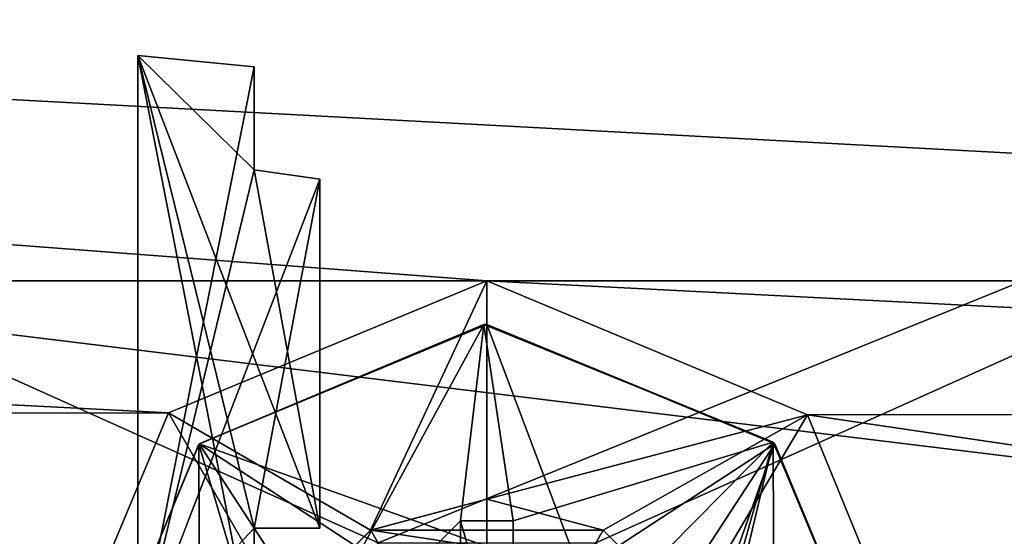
# Model space of a CAD drawing. Header units: millimetres. Extents: x -78 to 78, y -78 to 78.
# Tile 353 of 449: x -3.21 to 3.56, y 37.34 to 40.9. Entities that reach past the tile are written whole.
import ezdxf

# ---------------------------------------------------------------- set-up
doc = ezdxf.new("R2010")
doc.units = ezdxf.units.MM
doc.header["$LTSCALE"] = 41.718519
for name, color, linetype in [('10', 7, 'CONTINUOUS'), ('261', 7, 'CONTINUOUS'), ('262', 7, 'CONTINUOUS'), ('4795', 7, 'CONTINUOUS'), ('52', 7, 'CONTINUOUS'), ('5683', 7, 'CONTINUOUS'), ('583', 7, 'CONTINUOUS'), ('584', 7, 'CONTINUOUS'), ('586', 7, 'CONTINUOUS'), ('59', 7, 'CONTINUOUS'), ('590', 7, 'CONTINUOUS'), ('594', 7, 'CONTINUOUS'), ('60', 7, 'CONTINUOUS'), ('606', 7, 'CONTINUOUS'), ('71', 7, 'CONTINUOUS'), ('748', 7, 'CONTINUOUS'), ('971', 7, 'CONTINUOUS')]:
    doc.layers.add(name, color=color, linetype=linetype)

msp = doc.modelspace()

# ---------------------------------------------------------------- linework, layer by layer
at = {"layer": '10', "linetype": 'CONTINUOUS'}
for points in [[(-20, 41.9, -2), (60, 39.1, -2), (-47.73, 42.73, -2), (-20, 41.9, -2)], [(60, 39.1, -2), (20, 39.1, -2), (-47.73, 42.73, -2), (60, 39.1, -2)], [(20, 39.1, -2), (0, 39.1, -2), (-47.73, 42.73, -2), (20, 39.1, -2)], [(0, 39.1, -2), (-20, 39.1, -2), (-47.73, 42.73, -2), (0, 39.1, -2)], [(-20, 41.9, -2), (20, 41.9, -2), (60, 39.1, -2), (-20, 41.9, -2)], [(-17.7954, 38.179, -2), (-20, 39.1, -2), (-2.1909, 38.1929, -2), (-17.7954, 38.179, -2)], [(-20, 39.1, -2), (0, 39.1, -2), (-2.1909, 38.1929, -2), (-20, 39.1, -2)], [(20, 39.1, -2), (17.8091, 38.1929, -2), (0, 39.1, -2), (20, 39.1, -2)], [(0, 39.1, -2), (17.8091, 38.1929, -2), (2.2046, 38.179, -2), (0, 39.1, -2)], [(-3.0996, 36.0125, -2), (-17.7954, 38.179, -2), (-2.1909, 38.1929, -2), (-3.0996, 36.0125, -2)], [(17.8091, 38.1929, -2), (16.9004, 36.0125, -2), (2.2046, 38.179, -2), (17.8091, 38.1929, -2)], [(-16.9004, 35.9875, -2), (-17.7954, 38.179, -2), (-3.0996, 36.0125, -2), (-16.9004, 35.9875, -2)], [(2.2046, 38.179, -2), (16.9004, 36.0125, -2), (3.0996, 35.9875, -2), (2.2046, 38.179, -2)]]:
    msp.add_3dface(points, dxfattribs=at)
at = {"layer": '261', "linetype": 'CONTINUOUS'}
for points in [[(0, 37.6), (0.7986, 37.3856), (-0.7986, 37.3856), (0, 37.6)], [(-1.3856, 36.7986), (-0.7986, 37.3856), (-0.6715, 37.1651), (-1.3856, 36.7986)], [(-0.7986, 37.3856), (0.7986, 37.3856), (0.6715, 37.1651), (-0.7986, 37.3856)], [(-0.6715, 37.1651), (-0.7986, 37.3856), (0.6715, 37.1651), (-0.6715, 37.1651)], [(0.7986, 37.3856), (1.3856, 36.7986), (0.6715, 37.1651), (0.7986, 37.3856)]]:
    msp.add_3dface(points, dxfattribs=at)
at = {"layer": '262', "linetype": 'CONTINUOUS'}
for points in [[(-15, 43.6998, 2), (-15, -43.6998, 2), (-1.5, 36, 2), (-15, 43.6998, 2)], [(15, 43.6998, 2), (-15, 43.6998, 2), (-0.7487, 37.299, 2), (15, 43.6998, 2)], [(-15, 43.6998, 2), (-1.5, 36, 2), (-0.7487, 37.299, 2), (-15, 43.6998, 2)], [(0.7487, -34.701, 2), (15, 43.6998, 2), (-0.7487, -34.701, 2), (0.7487, -34.701, 2)], [(-0.7487, -34.701, 2), (15, 43.6998, 2), (0.7487, 34.701, 2), (-0.7487, -34.701, 2)], [(0.7487, 37.299, 2), (15, 43.6998, 2), (-0.7487, 37.299, 2), (0.7487, 37.299, 2)], [(1.5, -36, 2), (15, 43.6998, 2), (0.7487, -34.701, 2), (1.5, -36, 2)], [(0.7487, 34.701, 2), (15, 43.6998, 2), (1.5, 36, 2), (0.7487, 34.701, 2)], [(1.5, 36, 2), (15, 43.6998, 2), (0.7487, 37.299, 2), (1.5, 36, 2)], [(15, -43.6998, 2), (15, 43.6998, 2), (1.5, -36, 2), (15, -43.6998, 2)]]:
    msp.add_3dface(points, dxfattribs=at)
at = {"layer": '4795', "color": 7, "linetype": 'CONTINUOUS'}
for points in [[(-1.6, 39.8626, 21.67), (-1.15, 37.3999, 21.67), (-2.4, 40.6499, 21.67), (-1.6, 39.8626, 21.67)], [(-1.6, 40.571, 21.67), (-1.6, 39.8626, 21.67), (-2.4, 40.6499, 21.67), (-1.6, 40.571, 21.67)], [(-1.15, 37.3999, 21.67), (-1.6, 37.3999, 21.67), (-2.4, 40.6499, 21.67), (-1.15, 37.3999, 21.67)], [(-1.6, 37.3999, 21.67), (-1.6, 36.5499, 21.67), (-2.4, 40.6499, 21.67), (-1.6, 37.3999, 21.67)], [(-2.4, 40.6499, 21.67), (-1.6, 36.5499, 21.67), (-2.4, 36.5499, 21.67), (-2.4, 40.6499, 21.67)], [(-1.15, 39.7999, 21.67), (-1.15, 37.3999, 21.67), (-1.6, 39.8626, 21.67), (-1.15, 39.7999, 21.67)]]:
    msp.add_3dface(points, dxfattribs=at)
at = {"layer": '52', "linetype": 'CONTINUOUS'}
for points in [[(-0.8, 37.3856, -0.5), (0, 37.6, -0.5), (-0.7986, 37.3856), (-0.8, 37.3856, -0.5)], [(0, 37.6, -0.5), (0, 37.6), (-0.7986, 37.3856), (0, 37.6, -0.5)], [(-1.3856, 36.8, -0.5), (-0.8, 37.3856, -0.5), (-1.3856, 36.7986), (-1.3856, 36.8, -0.5)], [(-1.3856, 36.7986), (-0.8, 37.3856, -0.5), (-0.7986, 37.3856), (-1.3856, 36.7986)]]:
    msp.add_3dface(points, dxfattribs=at)
at = {"layer": '5683', "color": 7, "linetype": 'CONTINUOUS'}
for points in [[(-2.4, 40.6499, 21.6702), (-2.4, 36.5499, 21.6702), (-1.6, 40.571, 21.6702), (-2.4, 40.6499, 21.6702)], [(-1.6, 40.571, 21.6702), (-2.4, 36.5499, 21.6702), (-1.6, 39.8626, 21.6702), (-1.6, 40.571, 21.6702)], [(-2.4, 36.5499, 21.6702), (-1.15, 39.7999, 21.6702), (-1.6, 39.8626, 21.6702), (-2.4, 36.5499, 21.6702)], [(-1.6, 37.3999, 21.6702), (-1.15, 39.7999, 21.6702), (-2.4, 36.5499, 21.6702), (-1.6, 37.3999, 21.6702)], [(-1.15, 37.3999, 21.6702), (-1.15, 39.7999, 21.6702), (-1.6, 37.3999, 21.6702), (-1.15, 37.3999, 21.6702)], [(-1.6, 36.5499, 21.6702), (-1.6, 37.3999, 21.6702), (-2.4, 36.5499, 21.6702), (-1.6, 36.5499, 21.6702)]]:
    msp.add_3dface(points, dxfattribs=at)
at = {"layer": '583', "linetype": 'CONTINUOUS'}
for points in [[(-1.9799, 37.9799, -1.875), (0, 37.275, -0.35), (0, 38.8, -1.875), (-1.9799, 37.9799, -1.875)], [(0, 37.275, -0.35), (0.6375, 37.1042, -0.35), (0, 38.8, -1.875), (0, 37.275, -0.35)], [(0, 38.8, -1.875), (0.6375, 37.1042, -0.35), (1.9799, 37.9799, -1.875), (0, 38.8, -1.875)], [(-2.8, 36, -1.875), (-1.1042, 36.6375, -0.35), (-1.9799, 37.9799, -1.875), (-2.8, 36, -1.875)], [(-1.1042, 36.6375, -0.35), (-0.6375, 37.1042, -0.35), (-1.9799, 37.9799, -1.875), (-1.1042, 36.6375, -0.35)], [(-0.6375, 37.1042, -0.35), (0, 37.275, -0.35), (-1.9799, 37.9799, -1.875), (-0.6375, 37.1042, -0.35)], [(0.6375, 37.1042, -0.35), (1.1042, 36.6375, -0.35), (1.9799, 37.9799, -1.875), (0.6375, 37.1042, -0.35)], [(1.1042, 36.6375, -0.35), (1.275, 36, -0.35), (1.9799, 37.9799, -1.875), (1.1042, 36.6375, -0.35)], [(1.275, 36, -0.35), (2.8, 36, -1.875), (1.9799, 37.9799, -1.875), (1.275, 36, -0.35)]]:
    msp.add_3dface(points, dxfattribs=at)
at = {"layer": '584', "linetype": 'CONTINUOUS'}
for points in [[(-1.9811, 37.9784, -2), (-1.9799, 37.9799, -1.875), (-0.0206, 38.7999, -2), (-1.9811, 37.9784, -2)], [(-1.9799, 37.9799, -1.875), (0, 38.8, -1.875), (-0.0206, 38.7999, -2), (-1.9799, 37.9799, -1.875)], [(-0.0206, 38.7999, -2), (0, 38.8, -1.875), (1.9678, 37.9903, -2), (-0.0206, 38.7999, -2)], [(0, 38.8, -1.875), (1.9799, 37.9799, -1.875), (1.9678, 37.9903, -2), (0, 38.8, -1.875)], [(1.9799, 37.9799, -1.875), (2.8, 36, -1.875), (1.9678, 37.9903, -2), (1.9799, 37.9799, -1.875)], [(1.9678, 37.9903, -2), (2.8, 36, -1.875), (2.8, 36, -2), (1.9678, 37.9903, -2)], [(-2.8, 36, -1.875), (-1.9799, 37.9799, -1.875), (-2.8, 36, -2), (-2.8, 36, -1.875)], [(-2.8, 36, -2), (-1.9799, 37.9799, -1.875), (-1.9811, 37.9784, -2), (-2.8, 36, -2)]]:
    msp.add_3dface(points, dxfattribs=at)
at = {"layer": '586', "linetype": 'CONTINUOUS'}
for points in [[(-1.9811, 37.9784, -2), (-0.0206, 38.7999, -2), (-1.45, 36.1812, -2), (-1.9811, 37.9784, -2)], [(-1.45, 36.1812, -2), (-0.0206, 38.7999, -2), (-0.1812, 37.45, -2), (-1.45, 36.1812, -2)], [(-0.1812, 37.45, -2), (-0.0206, 38.7999, -2), (0.1812, 37.45, -2), (-0.1812, 37.45, -2)], [(-0.0206, 38.7999, -2), (1.9678, 37.9903, -2), (0.1812, 37.45, -2), (-0.0206, 38.7999, -2)], [(0.1812, 37.45, -2), (1.9678, 37.9903, -2), (0.1812, 36.1812, -2), (0.1812, 37.45, -2)], [(0.1812, 36.1812, -2), (1.9678, 37.9903, -2), (1.45, 36.1812, -2), (0.1812, 36.1812, -2)], [(1.9678, 37.9903, -2), (1.9811, 34.0216, -2), (1.45, 35.8188, -2), (1.9678, 37.9903, -2)], [(1.45, 36.1812, -2), (1.9678, 37.9903, -2), (1.45, 35.8188, -2), (1.45, 36.1812, -2)], [(1.9678, 37.9903, -2), (2.8, 36, -2), (1.9811, 34.0216, -2), (1.9678, 37.9903, -2)], [(-2.8, 36, -2), (-1.9811, 37.9784, -2), (-1.9678, 34.0097, -2), (-2.8, 36, -2)], [(-1.9678, 34.0097, -2), (-1.9811, 37.9784, -2), (-1.45, 36.1812, -2), (-1.9678, 34.0097, -2)], [(-0.1812, 36.1812, -2), (-1.45, 36.1812, -2), (-0.1812, 37.45, -2), (-0.1812, 36.1812, -2)]]:
    msp.add_3dface(points, dxfattribs=at)
at = {"layer": '59', "linetype": 'CONTINUOUS'}
for points in [[(0, 37.6, -0.5), (0.8, 37.3856, -0.5), (0, 37.6), (0, 37.6, -0.5)], [(0, 37.6), (0.8, 37.3856, -0.5), (0.7986, 37.3856), (0, 37.6)], [(0.8, 37.3856, -0.5), (1.3856, 36.8, -0.5), (0.7986, 37.3856), (0.8, 37.3856, -0.5)], [(0.7986, 37.3856), (1.3856, 36.8, -0.5), (1.3856, 36.7986), (0.7986, 37.3856)]]:
    msp.add_3dface(points, dxfattribs=at)
at = {"layer": '590', "linetype": 'CONTINUOUS'}
msp.add_3dface([(0.1812, 37.45, -2), (0.1812, 36.1812, -2), (0.1812, 36.1812, -0.7312), (0.1812, 37.45, -2)], dxfattribs=at)
at = {"layer": '594', "linetype": 'CONTINUOUS'}
for points in [[(-0.1812, 37.45, -2), (0.1812, 37.45, -2), (0.1812, 36.1812, -0.7312), (-0.1812, 37.45, -2)], [(-0.1812, 36.1812, -0.7312), (-0.1812, 37.45, -2), (0.1812, 36.1812, -0.7312), (-0.1812, 36.1812, -0.7312)]]:
    msp.add_3dface(points, dxfattribs=at)
at = {"layer": '60', "linetype": 'CONTINUOUS'}
for points in [[(0, 39.1, -2), (2.2046, 38.179, -2), (0, 37.6, -0.5), (0, 39.1, -2)], [(0, 37.6, -0.5), (2.2046, 38.179, -2), (0.8, 37.3856, -0.5), (0, 37.6, -0.5)], [(0.8, 37.3856, -0.5), (2.2046, 38.179, -2), (1.3856, 36.8, -0.5), (0.8, 37.3856, -0.5)], [(2.2046, 38.179, -2), (3.0996, 35.9875, -2), (1.3856, 36.8, -0.5), (2.2046, 38.179, -2)]]:
    msp.add_3dface(points, dxfattribs=at)
at = {"layer": '606', "linetype": 'CONTINUOUS'}
msp.add_3dface([(-0.1812, 36.1812, -2), (-0.1812, 37.45, -2), (-0.1812, 36.1812, -0.7312), (-0.1812, 36.1812, -2)], dxfattribs=at)
at = {"layer": '71', "linetype": 'CONTINUOUS'}
for points in [[(-2.1909, 38.1929, -2), (0, 39.1, -2), (-0.8, 37.3856, -0.5), (-2.1909, 38.1929, -2)], [(0, 39.1, -2), (0, 37.6, -0.5), (-0.8, 37.3856, -0.5), (0, 39.1, -2)], [(-3.0996, 36.0125, -2), (-2.1909, 38.1929, -2), (-1.3856, 36.8, -0.5), (-3.0996, 36.0125, -2)], [(-1.3856, 36.8, -0.5), (-2.1909, 38.1929, -2), (-0.8, 37.3856, -0.5), (-1.3856, 36.8, -0.5)]]:
    msp.add_3dface(points, dxfattribs=at)
at = {"layer": '748', "color": 7, "linetype": 'CONTINUOUS'}
for points in [[(45.9767, 32.7174, 28.7), (27.5849, 43.1421, 28.7), (-36.7497, 42.8224, 28.7), (45.9767, 32.7174, 28.7)], [(-49.767, 26.5992, 28.7), (45.9767, 32.7174, 28.7), (-36.7497, 42.8224, 28.7), (-49.767, 26.5992, 28.7)]]:
    msp.add_3dface(points, dxfattribs=at)
at = {"layer": '971', "color": 7, "linetype": 'CONTINUOUS'}
for points in [[(-16.2392, 44.2064, 26.2), (16.2392, 44.2064, 26.2), (-15.399, 18.986, 26.2), (-16.2392, 44.2064, 26.2)], [(-15.399, 18.986, 26.2), (16.2392, 44.2064, 26.2), (-14.6833, 19.2639, 26.2), (-15.399, 18.986, 26.2)], [(-14.6833, 19.2639, 26.2), (16.2392, 44.2064, 26.2), (10.3503, 19.2638, 26.2), (-14.6833, 19.2639, 26.2)]]:
    msp.add_3dface(points, dxfattribs=at)

doc.saveas('drawing.dxf')
